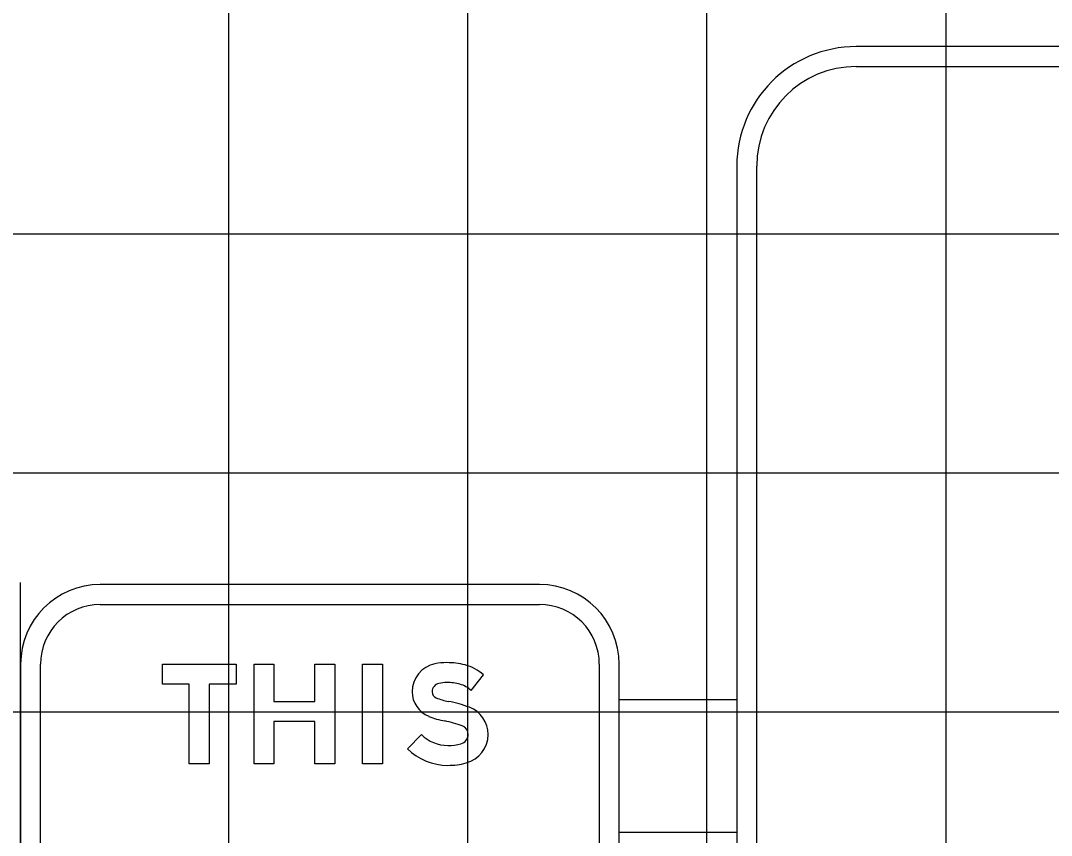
# Model space of a CAD drawing. Extents: x 1797809 to 2198143, y 249608 to 1237864.
# Drawn here: x 2195978.96 to 2195987.59, y 1237295.07 to 1237301.89 of the extents above; entities that cross this region are included whole.
import ezdxf

# ---------------------------------------------------------------- set-up
doc = ezdxf.new("R2010")
doc.units = 0
for name, color, linetype in [('GSBWFILL', 7, 'Continuous'), ('GSCOLORFILL', 7, 'Continuous'), ('GSDIMS', 7, 'Continuous'), ('GSOUTLINE', 7, 'Continuous'), ('GSSHT', 7, 'Continuous')]:
    doc.layers.add(name, color=color, linetype=linetype)

msp = doc.modelspace()

# ---------------------------------------------------------------- linework, layer by layer
at = {"layer": 'GSBWFILL'}
for points in [[(2195980.5417, 1237295.6704), (2195980.3751, 1237295.6704), (2195980.3751, 1237296.3371), (2195980.1501, 1237296.3371), (2195980.1501, 1237296.5037), (2195980.7667, 1237296.5037), (2195980.7667, 1237296.3371), (2195980.5417, 1237296.3371)], [(2195981.5917, 1237295.6704), (2195981.4251, 1237295.6704), (2195981.4251, 1237296.0239), (2195981.0834, 1237296.0239), (2195981.0834, 1237295.6704), (2195980.9167, 1237295.6704), (2195980.9167, 1237296.5037), (2195981.0834, 1237296.5037), (2195981.0834, 1237296.1905), (2195981.4251, 1237296.1905), (2195981.4251, 1237296.5037), (2195981.5917, 1237296.5037)], [(2195981.8251, 1237296.5037), (2195981.9917, 1237296.5037), (2195981.9917, 1237295.6704), (2195981.8251, 1237295.6704)]]:
    msp.add_lwpolyline(points, close=True, dxfattribs=at)
for points in [[(2195982.7334, 1237296.2838), (2195982.8365, 1237296.4153)], [(2195982.3174, 1237295.9153), (2195982.2001, 1237295.7969)]]:
    msp.add_lwpolyline(points, dxfattribs=at)
for centre, major_axis, start_param, end_param in [((2195982.4784, 1237296.273), (0, 0.2387), 0.202758, 1.570796), ((2195982.5292, 1237296.0259), (0, 0.4909), 0, 0.202758), ((2195982.5292, 1237295.9149), (0, 0.602), 6.026234, 6.283185), ((2195982.5851, 1237296.1275), (0, 0.3822), 5.565152, 6.026234), ((2195982.5292, 1237296.0259), (0, 0.3242), 0, 0.202758), ((2195982.5292, 1237295.9149), (0, 0.4353), 6.026234, 6.283185), ((2195982.4608, 1237296.273), (0, 0.2212), 1.570796, 2.761249), ((2195982.4784, 1237296.273), (0, 0.0721), 0.202758, 1.570796), ((2195982.4608, 1237296.273), (0, 0.0545), 1.570796, 2.761249), ((2195982.5851, 1237296.1275), (0, 0.2155), 5.523837, 6.026234), ((2195982.6425, 1237296.7272), (0, 0.5437), 2.761249, 2.95744), ((2195982.3571, 1237295.1953), (0, 1.0145), 5.918637, 6.099033), ((2195982.6323, 1237295.9164), (0, 0.2428), 4.712389, 5.918637), ((2195982.6425, 1237296.7272), (0, 0.7104), 2.761249, 2.95744), ((2195982.3571, 1237295.1953), (0, 0.8479), 5.918637, 6.099033), ((2195982.6275, 1237295.9164), (0, 0.0809), 3.401517, 4.712389), ((2195982.6323, 1237295.9164), (0, 0.0761), 4.712389, 5.918637), ((2195982.6275, 1237295.9164), (0, 0.2476), 3.401517, 4.712389), ((2195982.5393, 1237296.1392), (0, 0.3153), 2.360607, 3.141593), ((2195982.5393, 1237296.2478), (0, 0.4239), 3.141593, 3.401517), ((2195982.5393, 1237296.1392), (0, 0.4819), 2.360607, 3.141593), ((2195982.5393, 1237296.2478), (0, 0.5905), 3.141593, 3.401517)]:
    msp.add_ellipse(centre, major_axis=major_axis, ratio=0.999996, start_param=start_param, end_param=end_param, dxfattribs=at)
at = {"layer": 'GSCOLORFILL'}
for p, q in [((2196005.9556, 1237301.6717), (2195985.9556, 1237301.6717)), ((2196005.9556, 1237301.6717), (2195985.9556, 1237301.6717)), ((2195985.9556, 1237301.5051), (2196005.9556, 1237301.5051)), ((2195984.9556, 1237300.6717), (2195984.9556, 1237289.1717)), ((2195985.1222, 1237289.1717), (2195985.1222, 1237300.6717)), ((2195978.9639, 1237289.1717), (2195978.9639, 1237297.1884)), ((2195983.3056, 1237297.1704), (2195979.6306, 1237297.1704)), ((2195979.6306, 1237297.0037), (2195983.3056, 1237297.0037)), ((2195978.9639, 1237296.5037), (2195978.9639, 1237289.8287)), ((2195979.1306, 1237289.8287), (2195979.1306, 1237296.5037)), ((2195983.8056, 1237296.5037), (2195983.8056, 1237289.8287)), ((2195983.9722, 1237289.8287), (2195983.9722, 1237296.5037))]:
    msp.add_line(p, q, dxfattribs=at)
for points in [[(2195980.5417, 1237295.6704), (2195980.3751, 1237295.6704), (2195980.3751, 1237296.3371), (2195980.1501, 1237296.3371), (2195980.1501, 1237296.5037), (2195980.7667, 1237296.5037), (2195980.7667, 1237296.3371), (2195980.5417, 1237296.3371)], [(2195981.5917, 1237295.6704), (2195981.4251, 1237295.6704), (2195981.4251, 1237296.0239), (2195981.0834, 1237296.0239), (2195981.0834, 1237295.6704), (2195980.9167, 1237295.6704), (2195980.9167, 1237296.5037), (2195981.0834, 1237296.5037), (2195981.0834, 1237296.1905), (2195981.4251, 1237296.1905), (2195981.4251, 1237296.5037), (2195981.5917, 1237296.5037)], [(2195981.8251, 1237296.5037), (2195981.9917, 1237296.5037), (2195981.9917, 1237295.6704), (2195981.8251, 1237295.6704)]]:
    msp.add_lwpolyline(points, close=True, dxfattribs=at)
for points in [[(2195982.7334, 1237296.2838), (2195982.8365, 1237296.4153)], [(2195982.3174, 1237295.9153), (2195982.2001, 1237295.7969)]]:
    msp.add_lwpolyline(points, dxfattribs=at)
for centre, radius, start, end in [((2195985.9556, 1237300.6717), 1, 90, 180), ((2195985.9556, 1237300.6717), 0.8333, 90, 180), ((2195979.6306, 1237296.5037), 0.6667, 90, 180), ((2195983.3056, 1237296.5037), 0.6667, 0, 90), ((2195979.6306, 1237296.5037), 0.5, 90, 180), ((2195983.3056, 1237296.5037), 0.5, 0, 90)]:
    msp.add_arc(centre, radius, start, end, dxfattribs=at)
for centre, major_axis, start_param, end_param in [((2195982.4784, 1237296.273), (0, 0.2387), 0.202758, 1.570796), ((2195982.5292, 1237296.0259), (0, 0.4909), 0, 0.202758), ((2195982.5292, 1237295.9149), (0, 0.602), 6.026234, 6.283185), ((2195982.5851, 1237296.1275), (0, 0.3822), 5.565152, 6.026234), ((2195982.5292, 1237296.0259), (0, 0.3242), 0, 0.202758), ((2195982.5292, 1237295.9149), (0, 0.4353), 6.026234, 6.283185), ((2195982.4608, 1237296.273), (0, 0.2212), 1.570796, 2.761249), ((2195982.4784, 1237296.273), (0, 0.0721), 0.202758, 1.570796), ((2195982.4608, 1237296.273), (0, 0.0545), 1.570796, 2.761249), ((2195982.5851, 1237296.1275), (0, 0.2155), 5.523837, 6.026234), ((2195982.6425, 1237296.7272), (0, 0.5437), 2.761249, 2.95744), ((2195982.3571, 1237295.1953), (0, 1.0145), 5.918637, 6.099033), ((2195982.6323, 1237295.9164), (0, 0.2428), 4.712389, 5.918637), ((2195982.6425, 1237296.7272), (0, 0.7104), 2.761249, 2.95744), ((2195982.3571, 1237295.1953), (0, 0.8479), 5.918637, 6.099033), ((2195982.6275, 1237295.9164), (0, 0.0809), 3.401517, 4.712389), ((2195982.6323, 1237295.9164), (0, 0.0761), 4.712389, 5.918637), ((2195982.6275, 1237295.9164), (0, 0.2476), 3.401517, 4.712389), ((2195982.5393, 1237296.1392), (0, 0.3153), 2.360607, 3.141593), ((2195982.5393, 1237296.2478), (0, 0.4239), 3.141593, 3.401517), ((2195982.5393, 1237296.1392), (0, 0.4819), 2.360607, 3.141593), ((2195982.5393, 1237296.2478), (0, 0.5905), 3.141593, 3.401517)]:
    msp.add_ellipse(centre, major_axis=major_axis, ratio=0.999996, start_param=start_param, end_param=end_param, dxfattribs=at)
at = {"layer": 'GSDIMS'}
for p, q in [((2195983.9722, 1237296.2079), (2195984.9556, 1237296.2079)), ((2195983.9722, 1237295.0975), (2195984.9556, 1237295.0975))]:
    msp.add_line(p, q, dxfattribs=at)
at = {"layer": 'GSOUTLINE'}
for points in [[(2195980.5417, 1237295.6704), (2195980.3751, 1237295.6704), (2195980.3751, 1237296.3371), (2195980.1501, 1237296.3371), (2195980.1501, 1237296.5037), (2195980.7667, 1237296.5037), (2195980.7667, 1237296.3371), (2195980.5417, 1237296.3371)], [(2195981.5917, 1237295.6704), (2195981.4251, 1237295.6704), (2195981.4251, 1237296.0239), (2195981.0834, 1237296.0239), (2195981.0834, 1237295.6704), (2195980.9167, 1237295.6704), (2195980.9167, 1237296.5037), (2195981.0834, 1237296.5037), (2195981.0834, 1237296.1905), (2195981.4251, 1237296.1905), (2195981.4251, 1237296.5037), (2195981.5917, 1237296.5037)], [(2195981.8251, 1237296.5037), (2195981.9917, 1237296.5037), (2195981.9917, 1237295.6704), (2195981.8251, 1237295.6704)]]:
    msp.add_lwpolyline(points, close=True, dxfattribs=at)
for points in [[(2195982.7334, 1237296.2838), (2195982.8365, 1237296.4153)], [(2195982.3174, 1237295.9153), (2195982.2001, 1237295.7969)]]:
    msp.add_lwpolyline(points, dxfattribs=at)
for centre, major_axis, start_param, end_param in [((2195982.4784, 1237296.273), (0, 0.2387), 0.202758, 1.570796), ((2195982.5292, 1237296.0259), (0, 0.4909), 0, 0.202758), ((2195982.5292, 1237295.9149), (0, 0.602), 6.026234, 6.283185), ((2195982.5851, 1237296.1275), (0, 0.3822), 5.565152, 6.026234), ((2195982.5292, 1237296.0259), (0, 0.3242), 0, 0.202758), ((2195982.5292, 1237295.9149), (0, 0.4353), 6.026234, 6.283185), ((2195982.4608, 1237296.273), (0, 0.2212), 1.570796, 2.761249), ((2195982.4784, 1237296.273), (0, 0.0721), 0.202758, 1.570796), ((2195982.4608, 1237296.273), (0, 0.0545), 1.570796, 2.761249), ((2195982.5851, 1237296.1275), (0, 0.2155), 5.523837, 6.026234), ((2195982.6425, 1237296.7272), (0, 0.5437), 2.761249, 2.95744), ((2195982.3571, 1237295.1953), (0, 1.0145), 5.918637, 6.099033), ((2195982.6323, 1237295.9164), (0, 0.2428), 4.712389, 5.918637), ((2195982.6425, 1237296.7272), (0, 0.7104), 2.761249, 2.95744), ((2195982.3571, 1237295.1953), (0, 0.8479), 5.918637, 6.099033), ((2195982.6275, 1237295.9164), (0, 0.0809), 3.401517, 4.712389), ((2195982.6323, 1237295.9164), (0, 0.0761), 4.712389, 5.918637), ((2195982.6275, 1237295.9164), (0, 0.2476), 3.401517, 4.712389), ((2195982.5393, 1237296.1392), (0, 0.3153), 2.360607, 3.141593), ((2195982.5393, 1237296.2478), (0, 0.4239), 3.141593, 3.401517), ((2195982.5393, 1237296.1392), (0, 0.4819), 2.360607, 3.141593), ((2195982.5393, 1237296.2478), (0, 0.5905), 3.141593, 3.401517)]:
    msp.add_ellipse(centre, major_axis=major_axis, ratio=0.999996, start_param=start_param, end_param=end_param, dxfattribs=at)
at = {"layer": 'GSSHT'}
for p, q in [((2195980.7065, 1237258.1062), (2195980.7065, 1237318.1062)), ((2195982.7065, 1237258.1062), (2195982.7065, 1237318.1062)), ((2195984.7065, 1237258.1062), (2195984.7065, 1237318.1062)), ((2195986.7065, 1237258.1062), (2195986.7065, 1237318.1062)), ((2195924.7065, 1237300.1062), (2196054.7065, 1237300.1062)), ((2195924.7065, 1237298.1062), (2196054.7065, 1237298.1062)), ((2195924.7065, 1237296.1062), (2196054.7065, 1237296.1062))]:
    msp.add_line(p, q, dxfattribs=at)

doc.saveas('drawing.dxf')
